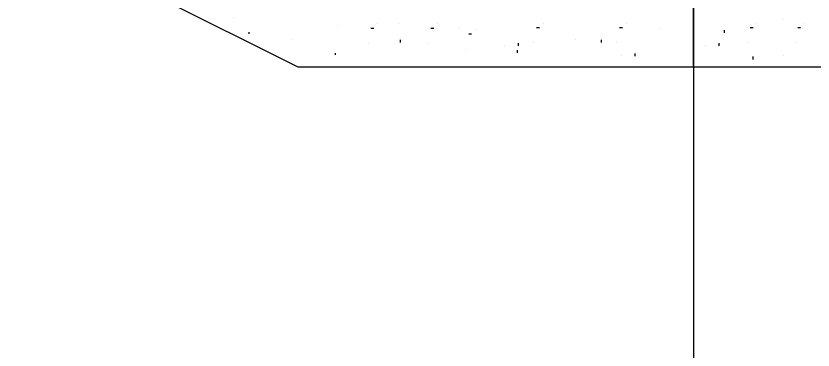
# Model space of a CAD drawing. Extents: x -192 to 2669, y -25 to 8040.
# Drawn here: x 107.63 to 112.66, y 4996.63 to 4998.74 of the extents above; entities that cross this region are included whole.
import ezdxf

# ---------------------------------------------------------------- set-up
doc = ezdxf.new("R2010")
doc.units = 0
for name, color, linetype in [('DESIGN - CENTERLINE - Proposed', 7, 'Continuous'), ('DESIGN - EARTHWORK - Excavation Limit Lines', 7, 'Continuous'), ('DESIGN - EARTHWORK - Shapes', 7, 'Continuous'), ('DESIGN - TYPICAL - Finished Grade and Subgrade', 7, 'Continuous')]:
    doc.layers.add(name, color=color, linetype=linetype)

msp = doc.modelspace()

# ---------------------------------------------------------------- linework, layer by layer
for p, q in [((108.9987, 4998.7248), (108.9987, 4998.7248)), ((112.471, 4998.7171), (112.471, 4998.7171)), ((109.6641, 4998.6779), (109.6641, 4998.6779)), ((109.8697, 4998.6611), (109.888, 4998.6611)), ((109.9124, 4998.6873), (109.9124, 4998.6873)), ((110.0454, 4998.6913), (110.0454, 4998.6913)), ((110.2486, 4998.6611), (110.2668, 4998.6611)), ((110.2912, 4998.6873), (110.2912, 4998.6873)), ((110.4232, 4998.6563), (110.4232, 4998.6563)), ((110.5307, 4998.6516), (110.5307, 4998.6516)), ((110.9169, 4998.6646), (110.9351, 4998.6646)), ((110.9595, 4998.6909), (110.9595, 4998.6909)), ((111.4422, 4998.6646), (111.4605, 4998.6646)), ((111.4849, 4998.6909), (111.4849, 4998.6909)), ((111.6919, 4998.6563), (111.6919, 4998.6563)), ((112.1059, 4998.6301), (112.1059, 4998.6475)), ((112.2678, 4998.6646), (112.2861, 4998.6646)), ((112.3105, 4998.6909), (112.3105, 4998.6909)), ((112.568, 4998.6646), (112.5863, 4998.6646)), ((112.6107, 4998.6909), (112.6107, 4998.6909)), ((109.0988, 4998.6343), (109.0988, 4998.6249)), ((110.488, 4998.6253), (110.5063, 4998.6253)), ((109.372, 4998.5909), (109.372, 4998.5909)), ((109.8529, 4998.5638), (109.8529, 4998.5638)), ((110.058, 4998.5693), (110.058, 4998.5867)), ((110.2317, 4998.5638), (110.2317, 4998.5638)), ((110.7153, 4998.5519), (110.7153, 4998.5519)), ((110.8033, 4998.5489), (110.8033, 4998.5663)), ((110.9, 4998.5674), (110.9, 4998.5674)), ((111.1611, 4998.5909), (111.1611, 4998.5909)), ((111.3268, 4998.5693), (111.3268, 4998.5867)), ((111.4254, 4998.5674), (111.4254, 4998.5674)), ((111.984, 4998.5519), (111.984, 4998.5519)), ((112.072, 4998.5489), (112.072, 4998.5663)), ((112.251, 4998.5674), (112.251, 4998.5674)), ((112.5512, 4998.5674), (112.5512, 4998.5674)), ((109.6468, 4998.4919), (109.6468, 4998.5014)), ((110.4712, 4998.5281), (110.4712, 4998.5281)), ((110.796, 4998.5039), (110.796, 4998.5213)), ((111.5412, 4998.4835), (111.5412, 4998.5009)), ((111.4532, 4998.4865), (111.4532, 4998.4865)), ((112.2864, 4998.463), (112.2864, 4998.4804)), ((112.4756, 4998.4865), (112.4756, 4998.4865))]:
    msp.add_line(p, q)
at = {"layer": 'DESIGN - CENTERLINE - Proposed'}
msp.add_lwpolyline([(107.626, 5000.4278), (107.626, 4999.3078), (109.4083, 4998.4167), (114.4083, 4998.4167), (116.291, 4999.0442), (116.291, 5000.478)], dxfattribs=at)
at = {"layer": 'DESIGN - EARTHWORK - Excavation Limit Lines'}
msp.add_line((111.9083, 5027.5), (111.9083, 4975), dxfattribs=at)
at = {"layer": 'DESIGN - EARTHWORK - Shapes'}
for points in [[(107.626, 4999.3078), (109.4083, 4998.4167), (111.9083, 4998.4167), (111.9083, 5001.25), (109.4083, 5001.25), (107.626, 5002.1411)], [(111.9083, 5001.25), (111.9083, 4998.4167), (114.4083, 4998.4167), (116.291, 4999.0442), (116.291, 5001.8776), (114.4083, 5001.25)]]:
    msp.add_lwpolyline(points, close=True, dxfattribs=at)
at = {"layer": 'DESIGN - TYPICAL - Finished Grade and Subgrade'}
msp.add_lwpolyline([(107.626, 5002.1411), (107.626, 4999.3078), (109.4083, 4998.4167), (114.4083, 4998.4167), (116.291, 4999.0442), (116.291, 5001.8776)], dxfattribs=at)

doc.saveas('drawing.dxf')
